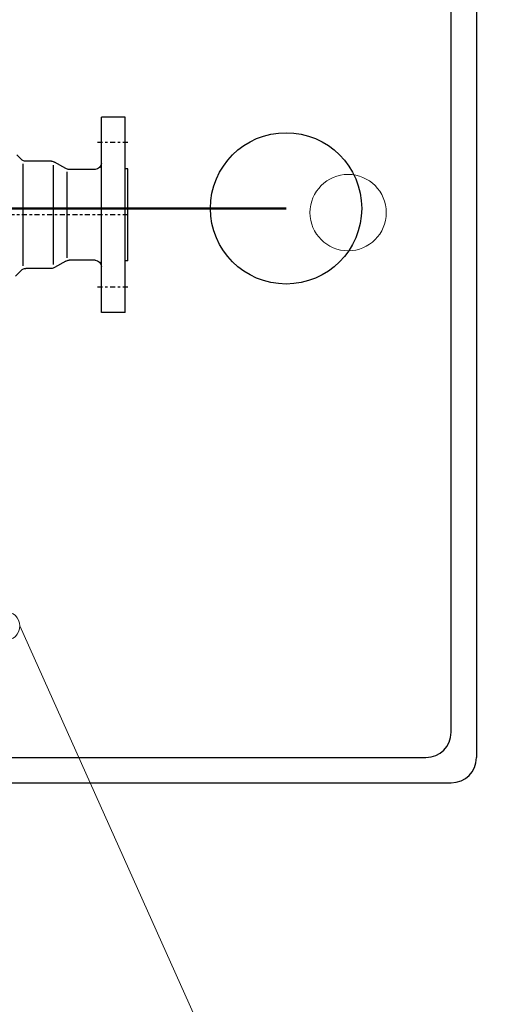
# Model space of a CAD drawing. Extents: x 33706 to 249013, y -74890 to 17912.
# Tile 283 of 288: x 185607 to 185626, y -36906 to -36867. Entities that reach past the tile are written whole.
import ezdxf

# ---------------------------------------------------------------- set-up
doc = ezdxf.new("R2010")
doc.units = 0
doc.header["$MEASUREMENT"] = 0
doc.linetypes.add('DASHDOT', pattern=[8.5, 4, -2, 0.5, -2])
for name, color, linetype in [('gaz', 1, 'Continuous'), ('LC-007-002-----0', 1, 'Continuous'), ('LC-008-002-----0', 1, 'Continuous'), ('LC-009-002-----0', 1, 'Continuous'), ('LC-010-002-----0', 1, 'Continuous'), ('LC-015-002-----0', 1, 'Continuous'), ('symbole', 7, 'Continuous'), ('wymiary', 2, 'Continuous')]:
    doc.layers.add(name, color=color, linetype=linetype)
doc.layers.add('inst-gaz-rury', color=50, linetype='Continuous', lineweight=50)
doc.layers.add('wymiar', color=3, linetype='Continuous', lineweight=13)

# ---------------------------------------------------------------- blocks, each defined once
blk = doc.blocks.new('kdk dn40 pn50')
at = {"layer": 'LC-007-002-----0'}
for p, q in [((-118.5, -77.5), (-118.5, 77.5)), ((-99.5, -77.5), (-99.5, 77.5)), ((-59.9, 42.5), (-39.57, 42.5)), ((-37.5, -40.5), (-37.5, 40.5)), ((-120.5, -36.5), (-120.5, 36.5)), ((-120.5, 36.5), (-118.5, 36.5)), ((-94.5, 36), (-73.84, 36)), ((-72.5, -34), (-72.5, 34)), ((-120.5, -36.5), (-118.5, -36.5)), ((-94.5, -36), (-73.84, -36)), ((-59.9, -42.5), (-39.57, -42.5)), ((-36.04, -43.96), (-31.46, -48.54))]:
    blk.add_line(p, q, dxfattribs=at)
for centre, start, end in [((-94.5, 41), 180, 270), ((-73.84, 41), 270, 300), ((-94.5, -41), 90, 180), ((-39.57, -47.5), 45, 90)]:
    blk.add_arc(centre, 5, start, end, dxfattribs=at)
at = {"layer": 'LC-008-002-----0'}
blk.add_line((-61.24, 39.5), (-61.24, -39.5), dxfattribs=at)
at = {"layer": 'LC-009-002-----0'}
for p, q in [((-36.04, 43.96), (-32.46, 47.54)), ((-71.34, 36.67), (-62.4, 41.83)), ((-71.34, -36.67), (-62.4, -41.83))]:
    blk.add_line(p, q, dxfattribs=at)
for centre, start, end in [((-59.9, 37.5), 90, 120), ((-39.57, 47.5), 270, 315), ((-73.84, -41), 60, 90), ((-59.9, -37.5), 240, 270)]:
    blk.add_arc(centre, 5, start, end, dxfattribs=at)
at = {"layer": 'LC-010-002-----0', "color": 2, "linetype": 'DASHDOT'}
for p, q in [((-120.5, 57.25), (-96.5, 57.25)), ((-120.5, 0), (120.5, 0)), ((-120.5, -57.25), (-96.5, -57.25))]:
    blk.add_line(p, q, dxfattribs=at)
at = {"layer": 'LC-015-002-----0'}
for p, q in [((-118.5, 77.5), (-99.5, 77.5)), ((-118.5, -77.5), (-99.5, -77.5))]:
    blk.add_line(p, q, dxfattribs=at)

msp = doc.modelspace()

# ---------------------------------------------------------------- linework, layer by layer
at = {"layer": 'gaz', "linetype": 'Continuous'}
msp.add_line((185587.591, -36874.742), (185617.983, -36874.742), dxfattribs=at)
at = {"layer": 'inst-gaz-rury', "ltscale": 50}
msp.add_line((185587.591, -36874.742), (185617.983, -36874.742), dxfattribs=at)
at = {"layer": 'symbole', "lineweight": 30}
for p, q in [((185625.536, -36853.519), (185625.536, -36896.519)), ((185624.532, -36895.515), (185624.532, -36854.523)), ((185582.54, -36896.515), (185623.532, -36896.515)), ((185581.536, -36897.519), (185624.536, -36897.519))]:
    msp.add_line(p, q, dxfattribs=at)
at = {"layer": 'symbole', "lineweight": 18}
for centre, radius in [((185620.445, -36874.912), 1.514), ((185606.834, -36891.301), 0.581)]:
    msp.add_circle(centre, radius, dxfattribs=at)
at = {"layer": 'symbole', "lineweight": 30}
for centre in [(185623.532, -36895.515), (185624.536, -36896.519)]:
    msp.add_arc(centre, 1, 270, 0, dxfattribs=at)
at = {"layer": 'wymiar'}
msp.add_line((185607.416, -36891.301), (185678.174, -37048.934), dxfattribs=at)
at = {"layer": 'wymiary', "linetype": 'Continuous'}
msp.add_circle((185617.983, -36874.742), 3, dxfattribs=at)

# ---------------------------------------------------------------- block references
at = {"layer": 'gaz', "linetype": 'Continuous', "xscale": -0.05, "yscale": 0.05}
msp.add_blockref('kdk dn40 pn50', (185605.68, -36874.998), dxfattribs=at)

doc.saveas('drawing.dxf')
